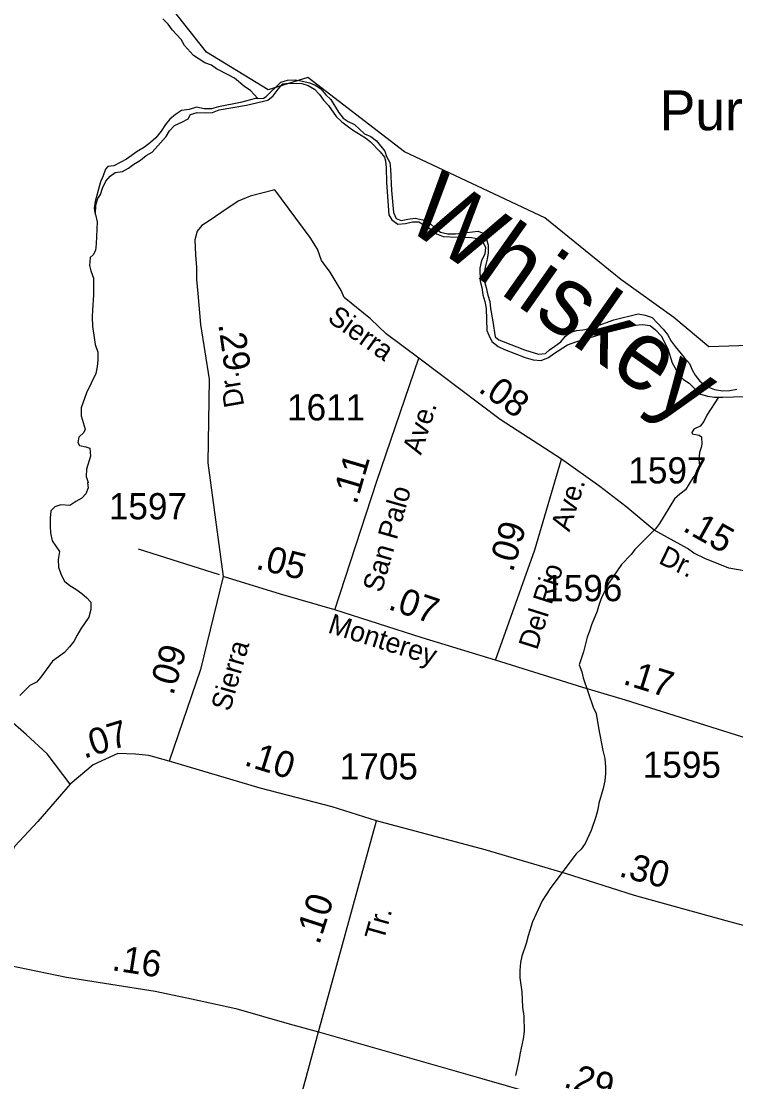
# Model space of a CAD drawing. Extents: x 2290055 to 2389491, y 66597 to 237875.
# Drawn here: x 2340457 to 2342158, y 150018 to 152543 of the extents above; entities that cross this region are included whole.
import ezdxf

# ---------------------------------------------------------------- set-up
doc = ezdxf.new("R2010")
doc.units = 0
for name, color, linetype in [('Exist Boundary Political City Limit New', 7, 'Continuous'), ('Exist Hydrographic Creek Single Shore', 7, 'Continuous'), ('Exist Hydrographic River Shore', 7, 'Continuous'), ('Exist Hydrographic River Shore Label', 7, 'Continuous'), ('Exist Road Non-System Type 51', 7, 'Continuous'), ('Exist Road Non-System Type 51 Label', 7, 'Continuous'), ('Exist Road Secondary Mileage Hundredths English Label', 7, 'Continuous'), ('Exist Road Secondary Type 51 Attributed', 7, 'Continuous'), ('Exist Road Secondary Type 51 Label', 7, 'Continuous'), ('Exist Road Secondary Type 51 Number Label', 7, 'Continuous'), ('Map Preparation Boundary City Limit Buffer Line', 7, 'Continuous')]:
    doc.layers.add(name, color=color, linetype=linetype)

msp = doc.modelspace()

# ---------------------------------------------------------------- linework, layer by layer
at = {"layer": 'Exist Boundary Political City Limit New'}
msp.add_lwpolyline([(2344042, 151249.2), (2343734.8, 151296), (2343584.5, 151296), (2343247, 151483.2), (2343237, 151580.1), (2343076.5, 151506.6), (2343026.5, 151419.7), (2342916.2, 151513.2), (2342592.2, 151770.6), (2342395, 151770.6), (2342325, 151713.8), (2342284.8, 151774), (2342094.2, 151767.3), (2342010.8, 151837.5), (2341884, 151927.7), (2341703.5, 152074.8), (2341369.5, 152231.9), (2341139, 152409), (2341045.2, 152379), (2340898.2, 152469.2), (2340721.2, 152693.2)], dxfattribs=at)
at = {"layer": 'Exist Hydrographic Creek Single Shore'}
for points in [[(2341020.5, 152358.9), (2341002.7, 152377.6), (2340989.5, 152386.3), (2340965.2, 152407), (2340951.7, 152414.5), (2340922.2, 152428.9), (2340910, 152437.7), (2340894.2, 152443.6), (2340867.2, 152460.8), (2340846, 152485), (2340837.7, 152498.9), (2340816.5, 152522.4), (2340806.7, 152535.4), (2340794.2, 152548.2)], [(2340634, 152082.4), (2340638, 152064.9), (2340635.7, 152013), (2340634, 151996.5), (2340628.5, 151986.4), (2340621, 151979.9), (2340619.7, 151960.8), (2340623.2, 151948.3), (2340629.5, 151930.8), (2340629, 151891.4), (2340626.5, 151855), (2340626.2, 151838.5), (2340627.2, 151815.8), (2340629.7, 151795.2), (2340633.5, 151773), (2340639.2, 151754.5), (2340639.7, 151736.4), (2340638, 151719.8), (2340635, 151703.6), (2340612.5, 151657.6), (2340600.2, 151622.2), (2340599.7, 151603), (2340609.2, 151571.1), (2340606, 151563.2), (2340594.5, 151552.4), (2340592.2, 151539.6), (2340595.5, 151532.8), (2340611.2, 151529.6), (2340620.7, 151526.5), (2340622.2, 151507.3), (2340612.5, 151475.8), (2340611.5, 151459), (2340616.5, 151444), (2340615.2, 151443.4), (2340616.7, 151431.7), (2340610.7, 151417.5), (2340601.7, 151406.8), (2340587.2, 151399.4), (2340573.2, 151389.3), (2340551.2, 151391.1), (2340537.5, 151386.1), (2340527.7, 151376.7), (2340526, 151359.4), (2340525.7, 151340.2), (2340526.5, 151324.3), (2340531, 151305.5), (2340548.2, 151280.5), (2340545, 151261.4), (2340545.7, 151242.7), (2340552.5, 151224.3), (2340560.2, 151209.7), (2340573, 151199.3), (2340587.2, 151190.4), (2340601.5, 151180.1), (2340613.7, 151169.7), (2340623.2, 151159.8), (2340623, 151142), (2340618.2, 151124.1), (2340599, 151095.9), (2340590, 151081), (2340582, 151065.8), (2340572, 151053), (2340560.2, 151039.8), (2340532, 151019.2), (2340503.5, 150980.6), (2340493.5, 150968.9), (2340478, 150961.2), (2340454, 150937)], [(2342116.6, 151647.7), (2342089.2, 151605), (2342082, 151590), (2342073.5, 151578.2), (2342058, 151571), (2342053.2, 151563.4), (2342054.5, 151560.3), (2342070.5, 151556.8), (2342076, 151552.9), (2342077, 151535.5), (2342075.5, 151527.6), (2342071.5, 151515.9), (2342070, 151499.2), (2342071.5, 151485.2), (2342066, 151469.2), (2342055.7, 151455.5), (2342038, 151426.6), (2342024.5, 151416.4), (2342012.2, 151405.2), (2341976.2, 151346.5), (2341967, 151333.8), (2341918, 151285), (2341909, 151272.9), (2341886, 151249), (2341856.5, 151206), (2341839, 151171.8), (2341832.5, 151154.9), (2341828, 151137.8), (2341814.7, 151105.2), (2341810.2, 151090.8), (2341804.5, 151076.3), (2341795.5, 151041), (2341785.5, 151009.9), (2341791.7, 150994), (2341794.5, 150979.3), (2341818.5, 150909.3), (2341825.5, 150894.4), (2341831, 150859.9), (2341841.2, 150806.5), (2341846, 150787.4), (2341848.2, 150767.1), (2341848.2, 150751.4), (2341846, 150733.8), (2341842.7, 150716.2), (2341832, 150681), (2341829.5, 150665.9), (2341825, 150648.3), (2341813.5, 150615.6), (2341799.5, 150584.9), (2341790.2, 150571.7), (2341777.7, 150560.5), (2341717.7, 150479.8), (2341707.5, 150464.6), (2341697.5, 150448.3), (2341682.5, 150417.3), (2341674.2, 150398), (2341664, 150365.3), (2341659.2, 150347), (2341648.7, 150316.6), (2341645.5, 150301.4), (2341644, 150282.8), (2341644, 150265.3), (2341648.5, 150231.6), (2341650.5, 150194.9), (2341653.5, 150173.5), (2341654, 150137.5), (2341652, 150119.6), (2341644.5, 150086.3), (2341641.7, 150068), (2341633.5, 150032.2)]]:
    msp.add_lwpolyline(points, dxfattribs=at)
at = {"layer": 'Exist Hydrographic River Shore'}
for points in [[(2340634, 152082.4), (2340635, 152104.7), (2340639.5, 152120.9), (2340645.7, 152130.2), (2340650.5, 152145.3), (2340658.7, 152161.5), (2340668.5, 152173.7), (2340681, 152182.7), (2340698, 152185.1), (2340712.2, 152192.7), (2340725.5, 152202.3), (2340741, 152211.5), (2340754.5, 152222.7), (2340769, 152231.1), (2340802.2, 152268), (2340810.2, 152281.4), (2340822.2, 152294.5), (2340839.7, 152302.1), (2340854.2, 152310.2), (2340859.7, 152320.4), (2340875.7, 152325), (2340895, 152324.7), (2340912.5, 152325.7), (2340928.2, 152331.3), (2340993.2, 152342.5), (2341044.5, 152354.9), (2341057.2, 152365.3), (2341068.5, 152380.6), (2341080, 152393.6), (2341094, 152395.1), (2341125, 152394.3), (2341140.2, 152389.9), (2341155.2, 152380.6), (2341167, 152367.9), (2341176.5, 152354.4), (2341188.5, 152341.9), (2341207.2, 152315.9), (2341220.2, 152302.9), (2341245.7, 152283.9), (2341276.5, 152264.6), (2341288.5, 152255.1), (2341311.5, 152231.9), (2341321.5, 152219), (2341324.5, 152209.9), (2341326.2, 152193.7), (2341327, 152159), (2341332.2, 152081.4), (2341339.5, 152069.8), (2341353.7, 152059.6), (2341371.5, 152061.4), (2341388.2, 152064.7), (2341403.7, 152064.7), (2341432.5, 152047.2), (2341446, 152036.5), (2341461.5, 152030.1), (2341495.5, 152028.5), (2341528.7, 152027.9), (2341546, 152024.5), (2341555.7, 152016.9), (2341562.2, 152004.4), (2341560.5, 151987.8), (2341553, 151972.8), (2341548.5, 151954.9), (2341549.5, 151923.5), (2341553.2, 151908.3), (2341555.7, 151891.5), (2341560.5, 151875.6), (2341564, 151858.4), (2341565.7, 151805.9), (2341570, 151795.2), (2341577.7, 151779.8), (2341592.5, 151768.5), (2341607.5, 151760.9), (2341656.7, 151741.9), (2341675.5, 151736.8), (2341695, 151734.8), (2341712.5, 151741.7), (2341724.2, 151751), (2341757.5, 151771.8), (2341779.5, 151779.9), (2341835, 151797), (2341866, 151808.3), (2341902.2, 151816.5), (2341917.5, 151819.1), (2341936, 151820.4), (2341954.5, 151818.3), (2341967.2, 151807.8), (2341980.2, 151793.6), (2341996.2, 151762.7), (2342006.7, 151728.9), (2342023.2, 151700.2), (2342033.5, 151689.7), (2342047, 151680.9), (2342072, 151655.2), (2342090.5, 151650.2), (2342107.2, 151647.9), (2342116.6, 151647.7)], [(2341020.5, 152358.9), (2341033.7, 152359.5), (2341040.5, 152363.6), (2341075, 152397.9), (2341091, 152402.4), (2341109.2, 152402.7), (2341126.5, 152399.6), (2341143.2, 152395.8), (2341157.5, 152390.1), (2341170.5, 152381.5), (2341182.5, 152367.4), (2341194.2, 152355.9), (2341212.5, 152325.9), (2341223.2, 152311.7), (2341235.7, 152303.5), (2341250.5, 152296.4), (2341274.5, 152274.6), (2341289, 152267.9), (2341303, 152257.9), (2341322.5, 152233.2), (2341327, 152220.4), (2341334.5, 152205.9), (2341336.2, 152190.2), (2341338.7, 152139.6), (2341343.5, 152087.3), (2341349.5, 152073.2), (2341361.5, 152068.5), (2341377.2, 152071.5), (2341395, 152073.8), (2341413, 152070.1), (2341429.5, 152061.7), (2341442.7, 152049.8), (2341455, 152040.4), (2341472.7, 152036.5), (2341490.7, 152036.7), (2341544.5, 152042.9), (2341554.5, 152038.8), (2341564.2, 152025.9), (2341569, 152009.5), (2341569, 151991.3), (2341566.2, 151976.5), (2341561.5, 151957.4), (2341559, 151941.8), (2341559.2, 151925.1), (2341564, 151909), (2341567.5, 151890.5), (2341572.2, 151875.3), (2341574, 151858.3), (2341579.5, 151827.8), (2341585, 151790.9), (2341593.7, 151783.8), (2341604.2, 151780.4), (2341655, 151760.1), (2341688.2, 151750.1), (2341705.2, 151751.6), (2341714.5, 151760.2), (2341727.5, 151768.6), (2341741.7, 151779.2), (2341752, 151791.8), (2341763.7, 151801.2), (2341779, 151806.5), (2341793.7, 151807.6), (2341813.2, 151812.2), (2341868, 151831.6), (2341925.5, 151845.7), (2341942.7, 151843), (2341958.7, 151837.4), (2341970.5, 151824.4), (2341985.2, 151809.8), (2341995.5, 151796.7), (2342004.5, 151780.6), (2342014, 151768), (2342035.2, 151742), (2342048, 151727.9), (2342054, 151712.9), (2342061.5, 151699.9), (2342072.5, 151685.5), (2342087.5, 151673.9), (2342107.5, 151665.6), (2342127.2, 151662.8), (2342143.5, 151663.6), (2342160.5, 151666.8)], [(2341020.5, 152358.9), (2341015, 152358.6), (2340979.5, 152349.4), (2340926.5, 152338.7), (2340910, 152334), (2340892.5, 152333.8), (2340874.5, 152338.3), (2340856.7, 152332.2), (2340839, 152329.9), (2340824, 152320.2), (2340811, 152309.6), (2340800.5, 152296.4), (2340790.2, 152280.9), (2340777.2, 152265.3), (2340765, 152253.7), (2340750.5, 152243), (2340733.5, 152232.6), (2340707.7, 152213.9), (2340678, 152198.7), (2340663, 152196.4), (2340657.5, 152190.2), (2340652.2, 152174.4), (2340646, 152160.3), (2340633, 152113.3), (2340630.7, 152097.6), (2340633.2, 152082.7), (2340634, 152082.4)], [(2342116.6, 151647.7), (2342127, 151647.5), (2342203.7, 151650.2), (2342222.7, 151653.7), (2342234.5, 151663.3)]]:
    msp.add_lwpolyline(points, dxfattribs=at)
at = {"layer": 'Exist Road Non-System Type 51'}
msp.add_line((2340735.6, 151286.4), (2340928, 151225.7), dxfattribs=at)
at = {"layer": 'Exist Road Secondary Type 51 Attributed'}
for p, q in [((2341164.9, 150136.2), (2341302.7, 150638.9)), ((2341047.6, 149705.8), (2341164.9, 150136.2))]:
    msp.add_line(p, q, dxfattribs=at)
for points in [[(2341403.4, 151740.5), (2341325.9, 151798.1), (2341288.3, 151833.9), (2341226.2, 151884.7), (2341218.6, 151901.7), (2341192.3, 151945), (2341171.6, 151973.3), (2341162.2, 151999.6), (2341145.2, 152027.9), (2341060.5, 152140.9), (2341002.1, 152125.8), (2340973.9, 152114.5), (2340934.4, 152088.2), (2340904.2, 152067.4), (2340887.3, 152056.1), (2340876, 152043), (2340870.3, 152022.2), (2340872.2, 151986.4), (2340874.1, 151956.3), (2340874.1, 151928), (2340877.9, 151894.1), (2340883.5, 151820.7), (2340904.2, 151690.7), (2340901.1, 151491), (2340921.1, 151343.9), (2340937.9, 151220.2)], [(2341204, 151141.2), (2341303.3, 151447.7), (2341403.4, 151740.5)], [(2341743.3, 151499.7), (2341597, 151594.6), (2341403.4, 151740.5)], [(2341586.4, 151021.3), (2341679.9, 151283.8), (2341743.3, 151499.7)], [(2342414.8, 151158.4), (2342265.4, 151204.7), (2342182.5, 151233), (2342141.1, 151240.5), (2342084.6, 151263.1), (2342058.3, 151276.3), (2342043.2, 151287.6), (2341964.1, 151330.9), (2341896.4, 151387.4), (2341834.2, 151434.5), (2341743.3, 151499.7)], [(2340937.9, 151220.2), (2340883.9, 150999.4), (2340809.6, 150781)], [(2341204, 151141.2), (2341074.1, 151178.4), (2340937.9, 151220.2)], [(2341586.4, 151021.3), (2341411.3, 151074.3), (2341204, 151141.2)], [(2342410.9, 150760.9), (2342202.4, 150829), (2341895.2, 150926.4), (2341794.1, 150956.5), (2341586.4, 151021.3)], [(2340573.9, 150725.8), (2340519.1, 150798.1), (2340469, 150844.1), (2340424.7, 150883.3), (2340397.1, 150901.7), (2340347, 150933.5), (2340310.2, 150942.7), (2340269.6, 150952.3), (2340217, 150957.3)], [(2340809.6, 150781), (2340761.1, 150794.3), (2340729.3, 150797.7), (2340687.5, 150799.4), (2340628.2, 150771.8), (2340573.9, 150725.8)], [(2341302.7, 150638.9), (2341196.9, 150671.9), (2341026, 150716.6), (2340809.6, 150781)], [(2340573.9, 150725.8), (2340496.6, 150637.6), (2340442.1, 150578.3), (2340388.7, 150477.1), (2340373, 150412), (2340357, 150309.3)], [(2342804.2, 150203.9), (2342771.6, 150218.9), (2342654.1, 150254.4), (2342453.1, 150315), (2342135.5, 150401.1), (2341917, 150460.9), (2341752.7, 150513.1), (2341561.8, 150569.5), (2341302.7, 150638.9)], [(2340357, 150309.3), (2340565.1, 150267), (2340776, 150233.3), (2340862.2, 150215.3), (2340968.1, 150191.7), (2341095.1, 150155.7), (2341164.9, 150136.2)], [(2341164.9, 150136.2), (2341553.3, 150025.1), (2341837.5, 149944), (2342143.3, 149857.7), (2342375, 149794.6), (2342609.3, 149727.4)]]:
    msp.add_lwpolyline(points, dxfattribs=at)
at = {"layer": 'Map Preparation Boundary City Limit Buffer Line'}
msp.add_lwpolyline([(2344042, 151249.2), (2343734.8, 151296), (2343584.5, 151296), (2343247, 151483.2), (2343237, 151580.1), (2343076.5, 151506.6), (2343026.5, 151419.7), (2342916.2, 151513.2), (2342592.2, 151770.6), (2342395, 151770.6), (2342325, 151713.8), (2342284.8, 151774), (2342094.2, 151767.3), (2342010.8, 151837.5), (2341884, 151927.7), (2341703.5, 152074.8), (2341369.5, 152231.9), (2341139, 152409), (2341045.2, 152379), (2340898.2, 152469.2), (2340721.2, 152693.2)], dxfattribs=at)

# ---------------------------------------------------------------- texts
at = {"layer": 'Exist Hydrographic River Shore Label'}
msp.add_text('Whiskey', height=164.04, rotation=324.8972, dxfattribs=at).set_placement((2341364.2, 152057.3))
at = {"layer": 'Exist Road Non-System Type 51 Label'}
msp.add_text('Purviance Ct.', height=95, dxfattribs=at).set_placement((2341977, 152283.1))
at = {"layer": 'Exist Road Secondary Mileage Hundredths English Label'}
for s, rotation, p in [('.29', 277.965, (2340926, 151821.3)), ('.08', 324.5915, (2341542.5, 151662.5)), ('.11', 73.5715, (2341254.9, 151390)), ('.15', 330.7095, (2342029, 151330.8)), ('.09', 73.6452, (2341627.3, 151228.9)), ('.05', 346.3919, (2341013.2, 151239.3)), ('.07', 341.2121, (2341327.9, 151143.6)), ('.09', 73.3184, (2340818.6, 150935.5)), ('.17', 342.7253, (2341887, 150965.4)), ('.07', 17.2864, (2340606.6, 150786.4)), ('.10', 342.6865, (2340985.3, 150772)), ('.30', 345.1106, (2341877.6, 150507.3)), ('.10', 72.0672, (2341166.2, 150342)), ('.16', 351.1171, (2340671, 150283.5)), ('.29', 344.0515, (2341745.7, 150005.8))]:
    msp.add_text(s, height=62.5, rotation=rotation, dxfattribs=at).set_placement(p)
at = {"layer": 'Exist Road Secondary Type 51 Label'}
for s, rotation, p in [('Sierra', 324.6315, (2341183.6, 151830)), ('Dr.', 99.9986, (2340988.2, 151627.5)), ('Ave.', 72.41, (2341408.7, 151508.2)), ('San Palo', 74.0391, (2341314.8, 151180.2)), ('Ave.', 72.41, (2341762, 151325.4)), ('Dr.', 334.2922, (2341971.6, 151253.2)), ('Del Rio ', 72.4319, (2341685.1, 151043.6)), ('Monterey', 342.4988, (2341184.8, 151087.8)), ('Sierra', 73.9825, (2340953.8, 150897.3)), ('Tr.', 74.245, (2341319.6, 150351.3))]:
    msp.add_text(s, height=47.5, rotation=rotation, dxfattribs=at).set_placement(p)
at = {"layer": 'Exist Road Secondary Type 51 Number Label'}
for s, p in [('1611', (2341090, 151592.1)), ('1597', (2341902.4, 151442.1)), ('1597', (2340665.7, 151356.6)), ('1596', (2341702.1, 151161.8)), ('1705', (2341215.4, 150737.3)), ('1595', (2341936.7, 150741.3))]:
    msp.add_text(s, height=62.5, dxfattribs=at).set_placement(p)

doc.saveas('drawing.dxf')
